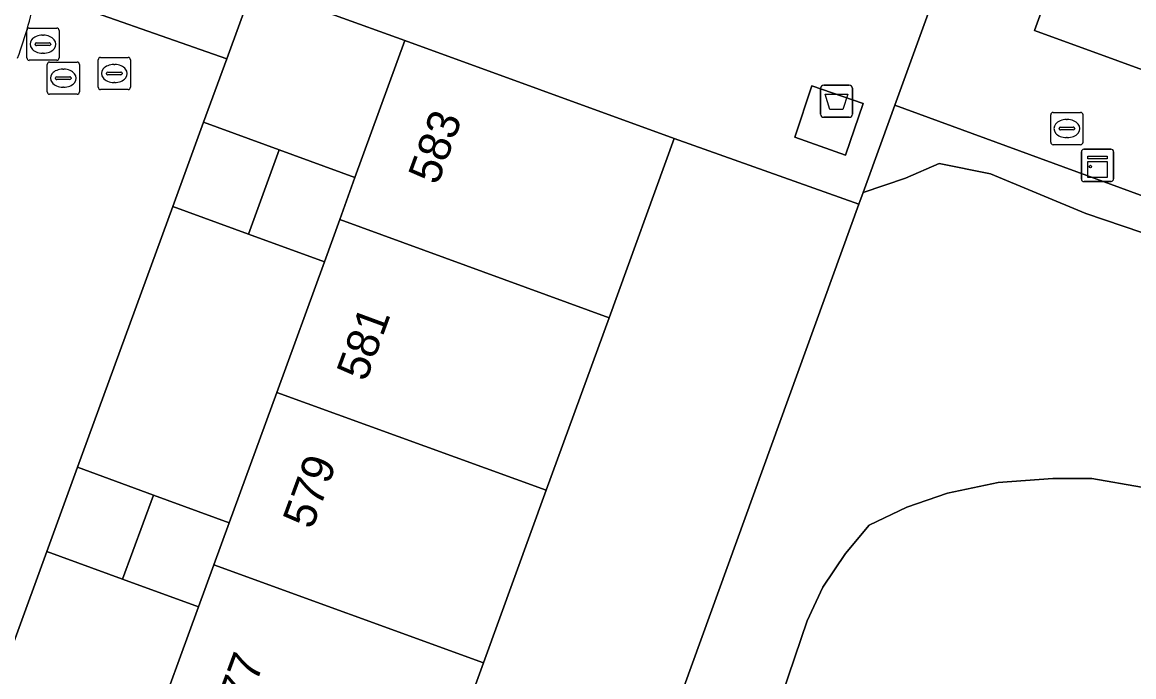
# Model space of a CAD drawing. Extents: x 155275 to 156265, y 382654 to 383635.
# Drawn here: x 155808.18 to 155842.67, y 383513.37 to 383533.68 of the extents above; entities that cross this region are included whole.
import ezdxf

# ---------------------------------------------------------------- set-up
doc = ezdxf.new("R2010")
doc.units = 0
for name, color, linetype in [('IMGEO_Afval_apart_plaats', 7, 'Continuous'), ('IMGEO_Brandkraan', 7, 'Continuous'), ('IMGEO_Erf', 7, 'Continuous'), ('IMGEO_Groenvoorziening', 7, 'Continuous'), ('IMGEO_Kast', 7, 'Continuous'), ('IMGEO_Meer_plas_ven_vijver', 7, 'Continuous'), ('IMGEO_Oever', 7, 'Continuous'), ('IMGEO_Pand', 7, 'Continuous'), ('IMGEO_Pand_nummerreeks', 7, 'Continuous'), ('IMGEO_Rijbaan_lokaal_gesloten', 7, 'Continuous'), ('IMGEO_Rijbaan_lokaal_open', 7, 'Continuous'), ('IMGEO_Rioolput', 7, 'Continuous'), ('IMGEO_Voetpad_gesloten', 7, 'Continuous'), ('IMGEO_Voetpad_open', 7, 'Continuous')]:
    doc.layers.add(name, color=color, linetype=linetype)

msp = doc.modelspace()

# ---------------------------------------------------------------- linework, layer by layer
at = {"layer": 'IMGEO_Afval_apart_plaats'}
for p, q in [((155833.046, 383531.732), (155833.836, 383531.732)), ((155833.836, 383531.732), (155833.046, 383531.732)), ((155832.946, 383530.832), (155832.946, 383531.632)), ((155832.946, 383531.632), (155832.946, 383530.832)), ((155833.936, 383531.632), (155833.936, 383530.832)), ((155833.936, 383530.832), (155833.936, 383531.632)), ((155833.836, 383530.732), (155833.046, 383530.732)), ((155833.046, 383530.732), (155833.836, 383530.732))]:
    msp.add_line(p, q, dxfattribs=at)
msp.add_lwpolyline([(155833.089, 383531.446), (155833.793, 383531.446), (155833.644, 383530.976), (155833.238, 383530.976), (155833.089, 383531.446)], dxfattribs=at)
for centre, start, end in [((155833.046, 383531.632), 90, 180), ((155833.046, 383531.632), 90, 180), ((155833.836, 383531.632), 0, 90), ((155833.836, 383531.632), 360, 90), ((155833.046, 383530.832), 180, 270), ((155833.046, 383530.832), 180, 270), ((155833.836, 383530.832), 270, 0), ((155833.836, 383530.832), 270, 0)]:
    msp.add_arc(centre, 0.1, start, end, dxfattribs=at)
at = {"layer": 'IMGEO_Brandkraan'}
for p, q in [((155840.089, 383529.957), (155840.089, 383530.809)), ((155840.164, 383530.883), (155841.016, 383530.883)), ((155840.577, 383530.663), (155840.602, 383530.663)), ((155841.09, 383530.809), (155841.09, 383529.957)), ((155840.348, 383530.377), (155840.348, 383530.389)), ((155840.786, 383530.34), (155840.388, 383530.34)), ((155840.391, 383530.426), (155840.789, 383530.426)), ((155840.832, 383530.389), (155840.832, 383530.377)), ((155840.6, 383530.103), (155840.575, 383530.103)), ((155841.016, 383529.883), (155840.164, 383529.883))]:
    msp.add_line(p, q, dxfattribs=at)
for points in [[(155840.089, 383529.957), (155840.089, 383530.809)], [(155840.164, 383530.883), (155841.016, 383530.883)], [(155841.09, 383530.809), (155841.09, 383529.957)], [(155841.016, 383529.883), (155840.164, 383529.883)]]:
    msp.add_lwpolyline(points, dxfattribs=at)
for centre, radius, start, end in [((155840.166, 383530.807), 0.0765, 91.552, 178.448), ((155840.166, 383530.807), 0.0765, 91.552, 178.448), ((155841.014, 383530.807), 0.0765, 1.552, 88.448), ((155841.014, 383530.807), 0.0765, 1.552, 88.448), ((155840.388, 383530.386), 0.0403, 85.8775, 175.7526), ((155840.385, 383530.376), 0.0366, 178.938, 274.7102), ((155840.789, 383530.383), 0.043, 264.8664, 352.4533), ((155840.793, 383530.388), 0.0386, 1.7309, 96.639), ((155840.166, 383529.959), 0.0765, 181.552, 268.448), ((155840.166, 383529.959), 0.0765, 181.552, 268.448), ((155841.014, 383529.959), 0.0765, 271.552, 358.448), ((155841.014, 383529.959), 0.0765, 271.552, 358.448)]:
    msp.add_arc(centre, radius, start, end, dxfattribs=at)
for centre, major_axis, ratio, start_param, end_param in [((155840.576, 383530.383), (-0.387, 0.002), 0.722429, 4.712389, 7.853982), ((155840.601, 383530.383), (-0.39, 0.002), 0.717154, 1.570796, 4.712389)]:
    msp.add_ellipse(centre, major_axis=major_axis, ratio=ratio, start_param=start_param, end_param=end_param, dxfattribs=at)
at = {"layer": 'IMGEO_Erf'}
for points in [[(155820.057, 383533.119), (155815.693, 383534.703), (155815.358, 383534.825), (155815.338, 383534.771), (155814.527, 383532.551), (155813.806, 383530.579), (155816.157, 383529.72), (155818.506, 383528.863)], [(155834.138, 383528.04), (155828.406, 383530.071), (155826.386, 383524.513), (155824.439, 383519.156), (155822.492, 383513.799), (155820.545, 383508.442), (155818.599, 383503.086), (155816.651, 383497.727), (155814.704, 383492.369), (155812.759, 383487.018), (155810.814, 383481.667), (155808.865, 383476.303), (155806.916, 383470.94), (155804.969, 383465.583), (155804.794, 383465.102), (155803.038, 383460.22), (155801.109, 383454.856), (155798.842, 383448.557), (155799.972, 383448.148), (155801.07, 383447.75), (155799.575, 383443.694), (155800.366, 383442.462), (155802.044, 383439.848), (155802.128, 383439.717)], [(155817.555, 383526.251), (155815.204, 383527.11), (155812.853, 383527.968), (155809.896, 383519.87), (155812.252, 383519.01), (155814.605, 383518.151), (155816.078, 383522.195)], [(155813.653, 383515.539), (155811.298, 383516.399), (155808.943, 383517.259), (155805.986, 383509.162), (155808.346, 383508.301), (155810.703, 383507.44), (155812.176, 383511.484)]]:
    msp.add_lwpolyline(points, close=True, dxfattribs=at)
at = {"layer": 'IMGEO_Groenvoorziening'}
msp.add_lwpolyline([(155856.569, 383523.296), (155835.25, 383531.107), (155834.855, 383530.018), (155834.269, 383528.401), (155835.584, 383528.848), (155836.623, 383529.304), (155838.22, 383528.976), (155841.183, 383527.749), (155852.788, 383523.803)], dxfattribs=at)
msp.add_arc((155793.066, 383537.967), 15.918, 340.179, 347.8935, dxfattribs=at)
at = {"layer": 'IMGEO_Kast'}
for p, q in [((155841.04, 383528.816), (155841.04, 383529.657)), ((155841.04, 383529.657), (155841.04, 383528.816)), ((155841.115, 383529.741), (155841.956, 383529.741)), ((155841.956, 383529.741), (155841.115, 383529.741)), ((155842.04, 383529.666), (155842.04, 383528.825)), ((155842.04, 383528.825), (155842.04, 383529.666)), ((155841.965, 383528.741), (155841.124, 383528.741)), ((155841.124, 383528.741), (155841.965, 383528.741))]:
    msp.add_line(p, q, dxfattribs=at)
for points in [[(155841.235, 383529.531), (155841.835, 383529.531), (155841.835, 383529.446), (155841.235, 383529.446), (155841.235, 383529.531)], [(155841.235, 383529.356), (155841.835, 383529.356), (155841.835, 383528.867), (155841.235, 383528.867), (155841.235, 383529.356)]]:
    msp.add_lwpolyline(points, dxfattribs=at)
msp.add_circle((155841.319, 383529.205), 0.0377, dxfattribs=at)
for centre, start, end in [((155841.118, 383529.663), 92.4484, 184.2845), ((155841.118, 383529.663), 92.4484, 184.2845), ((155841.962, 383529.663), 2.4484, 94.2845), ((155841.962, 383529.663), 2.4484, 94.2845), ((155841.118, 383528.819), 182.4484, 274.2845), ((155841.118, 383528.819), 182.4484, 274.2845), ((155841.962, 383528.819), 272.4484, 4.2845), ((155841.962, 383528.819), 272.4484, 4.2845)]:
    msp.add_arc(centre, 0.0779, start, end, dxfattribs=at)
at = {"layer": 'IMGEO_Meer_plas_ven_vijver'}
msp.add_lwpolyline([(155842.905, 383519.259), (155841.365, 383519.524), (155840.158, 383519.527), (155838.457, 383519.394), (155836.89, 383519.063), (155835.622, 383518.636), (155834.455, 383518.079), (155833.72, 383517.195), (155833.021, 383516.146), (155832.532, 383515.106), (155831.377, 383511.689)], dxfattribs=at)
at = {"layer": 'IMGEO_Oever'}
for points in [[(155852.788, 383523.803), (155841.183, 383527.749), (155838.22, 383528.976), (155836.623, 383529.304), (155835.584, 383528.848), (155834.269, 383528.401), (155834.138, 383528.04), (155802.128, 383439.717)], [(155831.377, 383511.689), (155832.532, 383515.106), (155833.021, 383516.146), (155833.72, 383517.195), (155834.455, 383518.079), (155835.622, 383518.636), (155836.89, 383519.063), (155838.457, 383519.394), (155840.158, 383519.527), (155841.365, 383519.524), (155842.905, 383519.259)]]:
    msp.add_lwpolyline(points, dxfattribs=at)
at = {"layer": 'IMGEO_Pand'}
for points in [[(155828.406, 383530.071), (155820.057, 383533.119), (155818.506, 383528.863), (155818.031, 383527.557), (155826.386, 383524.513)], [(155816.157, 383529.72), (155813.806, 383530.579), (155812.853, 383527.968), (155815.204, 383527.11)], [(155818.506, 383528.863), (155816.157, 383529.72), (155815.204, 383527.11), (155817.555, 383526.251), (155818.031, 383527.557)], [(155826.386, 383524.513), (155818.031, 383527.557), (155817.555, 383526.251), (155816.078, 383522.195), (155824.439, 383519.156)], [(155824.439, 383519.156), (155816.078, 383522.195), (155814.605, 383518.151), (155814.129, 383516.845), (155822.492, 383513.799)], [(155812.252, 383519.01), (155809.896, 383519.87), (155808.943, 383517.259), (155811.298, 383516.399)], [(155814.605, 383518.151), (155812.252, 383519.01), (155811.298, 383516.399), (155813.653, 383515.539), (155814.129, 383516.845)], [(155822.492, 383513.799), (155814.129, 383516.845), (155813.653, 383515.539), (155812.176, 383511.484), (155820.545, 383508.442)]]:
    msp.add_lwpolyline(points, close=True, dxfattribs=at)
at = {"layer": 'IMGEO_Rijbaan_lokaal_gesloten'}
msp.add_lwpolyline([(155853.664, 383555.887), (155848.443, 383557.813), (155839.582, 383533.423), (155873.88, 383520.938), (155953.014, 383492.142), (155990.266, 383437.67), (156009.401, 383409.628), (156027.144, 383383.663), (156049.518, 383350.943)], dxfattribs=at)
at = {"layer": 'IMGEO_Rijbaan_lokaal_open'}
for points in [[(155816.49, 383537.046), (155815.693, 383534.703), (155820.057, 383533.119), (155828.406, 383530.071), (155834.138, 383528.04), (155834.269, 383528.401), (155834.855, 383530.018), (155835.25, 383531.107), (155836.406, 383534.298), (155838.216, 383539.294), (155841.449, 383548.213), (155835.646, 383550.348), (155824.346, 383554.447), (155818.762, 383556.48), (155813.199, 383558.505), (155801.897, 383562.616), (155796.316, 383564.637), (155790.759, 383566.649), (155785.087, 383568.733), (155781.636, 383569.994)], [(155808.63, 383534.629), (155814.527, 383532.551), (155815.338, 383534.771)], [(155794.304, 383477.026), (155797.254, 383485.125), (155798.205, 383487.738), (155801.152, 383495.828), (155802.104, 383498.44), (155805.033, 383506.551), (155805.986, 383509.162), (155808.943, 383517.259), (155809.896, 383519.87), (155812.853, 383527.968), (155813.806, 383530.579), (155814.527, 383532.551), (155808.63, 383534.629)]]:
    msp.add_lwpolyline(points, dxfattribs=at)
msp.add_lwpolyline([(155832.674, 383531.709), (155834.273, 383531.156), (155833.727, 383529.556), (155832.153, 383530.12)], close=True, dxfattribs=at)
msp.add_arc((155793.066, 383537.967), 15.918, 340.179, 347.8935, dxfattribs=at)
at = {"layer": 'IMGEO_Rioolput'}
for p, q in [((155808.325, 383532.575), (155808.325, 383533.427)), ((155808.4, 383533.501), (155809.252, 383533.501)), ((155809.326, 383533.427), (155809.326, 383532.575)), ((155808.627, 383533.044), (155809.025, 383533.044)), ((155808.813, 383533.281), (155808.838, 383533.281)), ((155808.584, 383532.995), (155808.584, 383533.007)), ((155809.022, 383532.958), (155808.624, 383532.958)), ((155808.836, 383532.721), (155808.811, 383532.721)), ((155809.068, 383533.007), (155809.068, 383532.995)), ((155809.252, 383532.501), (155808.4, 383532.501)), ((155808.957, 383531.521), (155808.957, 383532.373)), ((155809.032, 383532.447), (155809.884, 383532.447)), ((155809.958, 383532.373), (155809.958, 383531.521)), ((155810.54, 383531.666), (155810.54, 383532.518)), ((155810.615, 383532.592), (155811.467, 383532.592)), ((155811.028, 383532.372), (155811.053, 383532.372)), ((155811.541, 383532.518), (155811.541, 383531.666)), ((155809.259, 383531.99), (155809.657, 383531.99)), ((155809.445, 383532.227), (155809.47, 383532.227)), ((155810.799, 383532.086), (155810.799, 383532.098)), ((155811.237, 383532.049), (155810.839, 383532.049)), ((155810.842, 383532.135), (155811.24, 383532.135)), ((155811.283, 383532.098), (155811.283, 383532.086)), ((155809.216, 383531.941), (155809.216, 383531.953)), ((155809.654, 383531.904), (155809.256, 383531.904)), ((155809.468, 383531.667), (155809.443, 383531.667)), ((155809.7, 383531.953), (155809.7, 383531.941)), ((155811.051, 383531.812), (155811.026, 383531.812)), ((155809.884, 383531.447), (155809.032, 383531.447)), ((155811.467, 383531.592), (155810.615, 383531.592))]:
    msp.add_line(p, q, dxfattribs=at)
for points in [[(155808.325, 383532.575), (155808.325, 383533.427)], [(155808.4, 383533.501), (155809.252, 383533.501)], [(155809.326, 383533.427), (155809.326, 383532.575)], [(155809.252, 383532.501), (155808.4, 383532.501)], [(155808.957, 383531.521), (155808.957, 383532.373)], [(155809.032, 383532.447), (155809.884, 383532.447)], [(155809.958, 383532.373), (155809.958, 383531.521)], [(155810.54, 383531.666), (155810.54, 383532.518)], [(155810.615, 383532.592), (155811.467, 383532.592)], [(155811.541, 383532.518), (155811.541, 383531.666)], [(155809.884, 383531.447), (155809.032, 383531.447)], [(155811.467, 383531.592), (155810.615, 383531.592)]]:
    msp.add_lwpolyline(points, dxfattribs=at)
for centre, radius, start, end in [((155808.402, 383533.425), 0.0765, 91.552, 178.448), ((155808.402, 383533.425), 0.0765, 91.552, 178.448), ((155809.25, 383533.425), 0.0765, 1.552, 88.448), ((155809.25, 383533.425), 0.0765, 1.552, 88.448), ((155808.624, 383533.004), 0.0403, 85.8775, 175.7526), ((155809.029, 383533.006), 0.0386, 1.7309, 96.639), ((155808.621, 383532.994), 0.0366, 178.938, 274.7102), ((155809.025, 383533.001), 0.043, 264.8664, 352.4533), ((155808.402, 383532.577), 0.0765, 181.552, 268.448), ((155808.402, 383532.577), 0.0765, 181.552, 268.448), ((155809.034, 383532.371), 0.0765, 91.552, 178.448), ((155809.034, 383532.371), 0.0765, 91.552, 178.448), ((155809.25, 383532.577), 0.0765, 271.552, 358.448), ((155809.25, 383532.577), 0.0765, 271.552, 358.448), ((155809.882, 383532.371), 0.0765, 1.552, 88.448), ((155809.882, 383532.371), 0.0765, 1.552, 88.448), ((155810.617, 383532.516), 0.0765, 91.552, 178.448), ((155810.617, 383532.516), 0.0765, 91.552, 178.448), ((155811.465, 383532.516), 0.0765, 1.552, 88.448), ((155811.465, 383532.516), 0.0765, 1.552, 88.448), ((155809.256, 383531.95), 0.0403, 85.8775, 175.7526), ((155809.661, 383531.952), 0.0386, 1.7309, 96.639), ((155810.839, 383532.095), 0.0403, 85.8775, 175.7526), ((155810.836, 383532.085), 0.0366, 178.938, 274.7102), ((155811.24, 383532.092), 0.043, 264.8664, 352.4533), ((155811.244, 383532.097), 0.0386, 1.7309, 96.639), ((155809.253, 383531.94), 0.0366, 178.938, 274.7102), ((155809.657, 383531.947), 0.043, 264.8664, 352.4533), ((155810.617, 383531.668), 0.0765, 181.552, 268.448), ((155810.617, 383531.668), 0.0765, 181.552, 268.448), ((155811.465, 383531.668), 0.0765, 271.552, 358.448), ((155811.465, 383531.668), 0.0765, 271.552, 358.448), ((155809.034, 383531.523), 0.0765, 181.552, 268.448), ((155809.034, 383531.523), 0.0765, 181.552, 268.448), ((155809.882, 383531.523), 0.0765, 271.552, 358.448), ((155809.882, 383531.523), 0.0765, 271.552, 358.448)]:
    msp.add_arc(centre, radius, start, end, dxfattribs=at)
for centre, major_axis, ratio, start_param, end_param in [((155808.812, 383533.001), (-0.387, 0.002), 0.722429, 4.712389, 7.853982), ((155808.837, 383533.001), (-0.39, 0.002), 0.717154, 1.570796, 4.712389), ((155811.027, 383532.092), (-0.387, 0.002), 0.722429, 4.712389, 7.853982), ((155811.052, 383532.092), (-0.39, 0.002), 0.717154, 1.570796, 4.712389), ((155809.444, 383531.947), (-0.387, 0.002), 0.722429, 4.712389, 7.853982), ((155809.469, 383531.947), (-0.39, 0.002), 0.717154, 1.570796, 4.712389)]:
    msp.add_ellipse(centre, major_axis=major_axis, ratio=ratio, start_param=start_param, end_param=end_param, dxfattribs=at)
at = {"layer": 'IMGEO_Voetpad_gesloten'}
msp.add_lwpolyline([(155834.273, 383531.156), (155832.674, 383531.709), (155832.153, 383530.12), (155833.727, 383529.556)], close=True, dxfattribs=at)
at = {"layer": 'IMGEO_Voetpad_open'}
for points in [[(155845.338, 383558.959), (155842.486, 383551.062), (155841.449, 383548.213), (155838.216, 383539.294), (155836.406, 383534.298), (155835.25, 383531.107), (155856.569, 383523.296)], [(156049.518, 383350.943), (156027.144, 383383.663), (156009.401, 383409.628), (155990.266, 383437.67), (155953.014, 383492.142), (155873.88, 383520.938), (155839.582, 383533.423), (155848.443, 383557.813), (155845.338, 383558.959)]]:
    msp.add_lwpolyline(points, dxfattribs=at)

# ---------------------------------------------------------------- texts
at = {"layer": 'IMGEO_Pand_nummerreeks'}
for s, rotation, p in [('583', 69.7805, (155821.067, 383528.602)), ('581', 69.792, (155818.845, 383522.501)), ('579', 69.7863, (155817.175, 383517.913)), ('577', 69.7863, (155814.936, 383511.769))]:
    msp.add_text(s, height=1, rotation=rotation, dxfattribs=at).set_placement(p)

doc.saveas('drawing.dxf')
